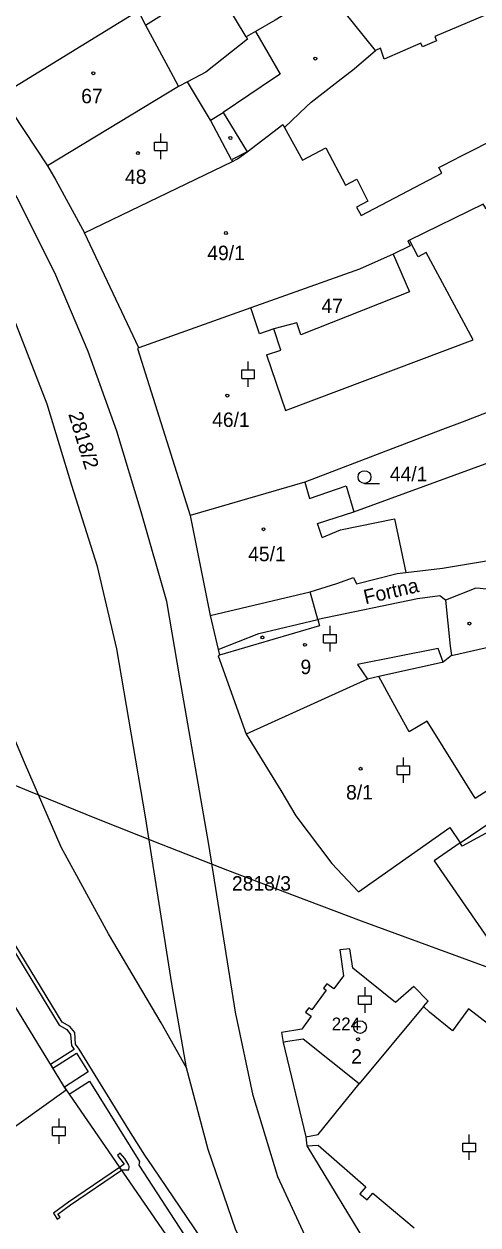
# Model space of a CAD drawing. Extents: x -644096 to -634268, y -1141430 to -1133463.
# Drawn here: x -639204.5 to -639151.1, y -1138384.2 to -1138242.7 of the extents above; entities that cross this region are included whole.
import ezdxf

# ---------------------------------------------------------------- set-up
doc = ezdxf.new("R2010")
doc.units = 0
for name, color, linetype in [('_CIVIL_CONSTRUCTION', 7, 'Continuous'), ('B_Hranice _3D', 7, 'Continuous'), ('M_Svah_Nasyp', 7, 'Continuous'), ('M_Svah_Zarez', 7, 'Continuous'), ('spodek_zarez', 7, 'Continuous'), ('svrsek_osa_sjezdy', 7, 'Continuous'), ('svrsek_osa_terminal_VRT', 7, 'Continuous'), ('svrsek_osa_VRT', 7, 'Continuous'), ('svrsek_popisy_VRT', 7, 'Continuous'), ('terminal_VRT', 7, 'Continuous')]:
    doc.layers.add(name, color=color, linetype=linetype)

msp = doc.modelspace()

# ---------------------------------------------------------------- linework, layer by layer
at = {"layer": '_CIVIL_CONSTRUCTION'}
for radius in [0.75, 0.03]:
    msp.add_circle((-639164.98, -1138360.86), radius, dxfattribs=at)
at = {"layer": 'B_Hranice _3D'}
for points in [[(-639209.14, -1138346.33), (-639200.41, -1138360.65), (-639199.5, -1138361.16), (-639199.06, -1138361.72), (-639198.95, -1138363.04), (-639198.63, -1138363.52), (-639201.43, -1138365.27), (-639201.17, -1138365.69), (-639198.36, -1138363.94), (-639196.99, -1138366.15), (-639199.8, -1138367.93), (-639199.59, -1138368.27), (-639199.25, -1138368.76), (-639196.84, -1138367.23), (-639190.96, -1138376.71), (-639191.02, -1138377.14), (-639184.66, -1138386.9)], [(-639164.32, -1138414.34), (-639189.4, -1138377.34), (-639190.34, -1138375.94), (-639192.21, -1138372.95), (-639198.07, -1138363.45), (-639198.47, -1138362.86), (-639198.58, -1138361.52), (-639199.16, -1138360.78), (-639200.05, -1138360.27), (-639208.72, -1138346.07)]]:
    msp.add_lwpolyline(points, dxfattribs=at)
for points in [[(-639193.53, -1138375.99), (-639192.74, -1138377.01), (-639193.3, -1138377.39), (-639193.07, -1138377.73), (-639192.99, -1138377.67), (-639192.19, -1138377.7), (-639192.17, -1138377.3), (-639192.2, -1138377.13), (-639192.68, -1138376.35), (-639193.23, -1138375.73)], [(-639199.32, -1138381.49), (-639201.09, -1138382.8), (-639200.65, -1138383.5), (-639200.31, -1138383.26), (-639200.55, -1138382.9), (-639199.08, -1138381.81), (-639193.07, -1138377.73), (-639193.3, -1138377.39)]]:
    msp.add_lwpolyline(points, close=True, dxfattribs=at)
at = {"layer": 'M_Svah_Nasyp'}
for p, q in [((-639178.39, -1138244.21), (-639180.89, -1138240.04)), ((-639190.23, -1138242.82), (-639187.3, -1138248.29)), ((-639177.28, -1138243.57), (-639174.39, -1138248.6)), ((-639187.3, -1138248.29), (-639186.35, -1138250.06)), ((-639182.6, -1138254.01), (-639185.29, -1138249.49)), ((-639175.05, -1138249.05), (-639181.09, -1138253.12)), ((-639174.39, -1138248.6), (-639175.05, -1138249.05)), ((-639182.6, -1138254.01), (-639181.09, -1138253.12)), ((-639181.09, -1138253.12), (-639178.29, -1138257.74)), ((-639180.11, -1138258.7), (-639182.6, -1138254.01)), ((-639173.87, -1138254.88), (-639171.74, -1138258.73)), ((-639153.02, -1138258.23), (-639148.59, -1138255.98)), ((-639178.29, -1138257.74), (-639180.11, -1138258.7)), ((-639171.74, -1138258.73), (-639169.01, -1138257.28)), ((-639169.01, -1138257.28), (-639166.7, -1138261.66)), ((-639180.11, -1138258.7), (-639180.01, -1138258.88)), ((-639155.69, -1138259.59), (-639155.14, -1138259.31)), ((-639155.14, -1138259.31), (-639153.02, -1138258.23)), ((-639164.85, -1138265.26), (-639155.35, -1138260.26)), ((-639155.35, -1138260.26), (-639155.69, -1138259.59)), ((-639166.7, -1138261.66), (-639165.38, -1138260.99)), ((-639165.38, -1138260.99), (-639164.05, -1138263.56)), ((-639164.05, -1138263.56), (-639165.39, -1138264.26)), ((-639165.39, -1138264.26), (-639164.85, -1138265.26)), ((-639158.14, -1138270.11), (-639159.16, -1138268.15)), ((-639157.19, -1138269.61), (-639158.14, -1138270.11)), ((-639151.65, -1138279.89), (-639157.19, -1138269.61)), ((-639174.3, -1138281.12), (-639175.13, -1138278.6)), ((-639173.76, -1138288.21), (-639151.65, -1138279.89)), ((-639175.98, -1138281.67), (-639174.3, -1138281.12)), ((-639175.98, -1138281.67), (-639173.76, -1138288.21)), ((-639169.98, -1138301.53), (-639165.73, -1138300.18)), ((-639169.45, -1138303.18), (-639169.98, -1138301.53)), ((-639167.3, -1138302.29), (-639160.91, -1138301)), ((-639160.91, -1138301), (-639159.58, -1138307.3)), ((-639169.45, -1138303.18), (-639167.3, -1138302.29)), ((-639182.64, -1138312.38), (-639170.84, -1138309.57)), ((-639176.91, -1138314.5), (-639169.95, -1138312.84)), ((-639181.67, -1138316.38), (-639176.91, -1138314.5)), ((-639154.2, -1138317.08), (-639148.51, -1138315.81)), ((-639155.79, -1138316.27), (-639165.27, -1138318.15)), ((-639155.18, -1138317.89), (-639155.79, -1138316.27)), ((-639165.27, -1138318.15), (-639164.12, -1138319.88)), ((-639161.08, -1138322.66), (-639162.78, -1138319.58)), ((-639159.19, -1138326.07), (-639161.08, -1138322.66)), ((-639157.1, -1138324.82), (-639159.19, -1138326.07)), ((-639151.44, -1138333.88), (-639157.1, -1138324.82)), ((-639151.44, -1138333.88), (-639144.27, -1138329.34)), ((-639169.9, -1138373.52), (-639165.09, -1138367.53)), ((-639171.35, -1138373.78), (-639169.9, -1138373.52))]:
    msp.add_line(p, q, dxfattribs=at)
at = {"layer": 'M_Svah_Zarez'}
for centre in [(-639170.25, -1138246.76), (-639196.39, -1138248.49), (-639180.25, -1138256.12), (-639191.14, -1138257.9), (-639180.78, -1138267.32), (-639180.61, -1138286.46), (-639176.35, -1138302.21), (-639152.1, -1138313.32), (-639176.48, -1138314.96), (-639171.47, -1138315.83), (-639164.92, -1138330.43), (-639165.22, -1138362.3)]:
    msp.add_circle(centre, 0.175, dxfattribs=at)
at = {"layer": 'spodek_zarez'}
msp.add_circle((-638683.07, -1137056.85), 1378.08, dxfattribs=at)
at = {"layer": 'svrsek_osa_sjezdy'}
for p, q in [((-639189.2, -1138256.61), (-639187.7, -1138256.61)), ((-639189.2, -1138257.61), (-639189.2, -1138256.61)), ((-639188.45, -1138256.61), (-639188.45, -1138255.61)), ((-639187.7, -1138257.61), (-639187.7, -1138256.61)), ((-639189.2, -1138257.61), (-639187.7, -1138257.61)), ((-639188.45, -1138258.61), (-639188.45, -1138257.61)), ((-639178.91, -1138283.44), (-639177.41, -1138283.44)), ((-639178.91, -1138284.44), (-639178.91, -1138283.44)), ((-639178.16, -1138283.44), (-639178.16, -1138282.44)), ((-639177.41, -1138284.44), (-639177.41, -1138283.44)), ((-639178.91, -1138284.44), (-639177.41, -1138284.44)), ((-639178.16, -1138285.44), (-639178.16, -1138284.44)), ((-639164.46, -1138296.82), (-639162.71, -1138296.82)), ((-639169.27, -1138314.6), (-639167.77, -1138314.6)), ((-639169.27, -1138315.6), (-639169.27, -1138314.6)), ((-639168.52, -1138314.6), (-639168.52, -1138313.6)), ((-639167.77, -1138315.6), (-639167.77, -1138314.6)), ((-639169.27, -1138315.6), (-639167.77, -1138315.6)), ((-639168.52, -1138316.6), (-639168.52, -1138315.6)), ((-639160.61, -1138330.09), (-639159.11, -1138330.09)), ((-639160.61, -1138331.09), (-639160.61, -1138330.09)), ((-639159.86, -1138330.09), (-639159.86, -1138329.09)), ((-639159.11, -1138331.09), (-639159.11, -1138330.09)), ((-639160.61, -1138331.09), (-639159.11, -1138331.09)), ((-639159.86, -1138332.09), (-639159.86, -1138331.09)), ((-639164.4, -1138357.18), (-639164.4, -1138356.18)), ((-639165.15, -1138357.18), (-639163.65, -1138357.18)), ((-639165.15, -1138358.18), (-639165.15, -1138357.18)), ((-639165.15, -1138358.18), (-639163.65, -1138358.18)), ((-639164.4, -1138359.18), (-639164.4, -1138358.18)), ((-639163.65, -1138358.18), (-639163.65, -1138357.18)), ((-639201.18, -1138372.62), (-639199.68, -1138372.62)), ((-639201.18, -1138373.62), (-639201.18, -1138372.62)), ((-639200.43, -1138372.62), (-639200.43, -1138371.62)), ((-639199.68, -1138373.62), (-639199.68, -1138372.62)), ((-639201.18, -1138373.62), (-639199.68, -1138373.62)), ((-639200.43, -1138374.62), (-639200.43, -1138373.62)), ((-639152.12, -1138374.52), (-639152.12, -1138373.52)), ((-639152.87, -1138374.52), (-639151.37, -1138374.52)), ((-639152.87, -1138375.52), (-639152.87, -1138374.52)), ((-639151.37, -1138375.52), (-639151.37, -1138374.52)), ((-639152.87, -1138375.52), (-639151.37, -1138375.52)), ((-639152.12, -1138376.52), (-639152.12, -1138375.52))]:
    msp.add_line(p, q, dxfattribs=at)
msp.add_circle((-639164.46, -1138296.07), 0.75, dxfattribs=at)
at = {"layer": 'svrsek_osa_terminal_VRT'}
msp.add_arc((-642050.26, -1145189.6), 8802.25, 41.413152, 75.317049, dxfattribs=at)
at = {"layer": 'terminal_VRT'}
for p, q in [((-639163.16, -1138245.8), (-639168.87, -1138238.7)), ((-639207.26, -1138251.07), (-639201.8, -1138259.42)), ((-639191.04, -1138280.85), (-639197.41, -1138267.3)), ((-639177.86, -1138276.14), (-639191.04, -1138280.85)), ((-639171.47, -1138296.67), (-639184.98, -1138300.59)), ((-639199.59, -1138368.27), (-639210.49, -1138350.44)), ((-639199.59, -1138368.27), (-639187.89, -1138385.25)), ((-639171.23, -1138374.86), (-639148.87, -1138411.77))]:
    msp.add_line(p, q, dxfattribs=at)
for points in [[(-639152.54, -1138417.38), (-639153.75, -1138415.49), (-639152.91, -1138414.86), (-639170.45, -1138387.59), (-639174.65, -1138378.49), (-639177.56, -1138368.92), (-639179.63, -1138359.11), (-639182.77, -1138339.35), (-639186.2, -1138319.7), (-639187.73, -1138310.74), (-639190.76, -1138300.17), (-639193.63, -1138290.67), (-639196.99, -1138281.29), (-639200.92, -1138272), (-639205.39, -1138263.11), (-639210.48, -1138254.46), (-639215.87, -1138246.03), (-639221.52, -1138237.77), (-639227.54, -1138229.89), (-639234.02, -1138222.31), (-639240.95, -1138215.12), (-639246.32, -1138210.1), (-639246.86, -1138208.09)], [(-639185.42, -1138365.67), (-639188.4, -1138360.37), (-639194.59, -1138349.89), (-639200.17, -1138339.68), (-639204.48, -1138329.71), (-639208.81, -1138319.54), (-639222.38, -1138281.97), (-639229.26, -1138263.26), (-639241.62, -1138228.66), (-639241.17, -1138228.43), (-639242.72, -1138222.9)], [(-639185.42, -1138365.67), (-639187.13, -1138355.77), (-639190.24, -1138336.11), (-639193.64, -1138316.3), (-639195.91, -1138306.6), (-639198.92, -1138297.06), (-639201.84, -1138287.49), (-639205.43, -1138278.18), (-639209.74, -1138269.15), (-639214.65, -1138260.44), (-639219.99, -1138251.95), (-639225.55, -1138243.64), (-639231.53, -1138235.62), (-639237.92, -1138227.95), (-639242.72, -1138222.9)], [(-639146.46, -1138229.22), (-639142.7, -1138238.44), (-639156.19, -1138244.17), (-639155.99, -1138244.66), (-639157.64, -1138245.37), (-639157.82, -1138244.95), (-639162.15, -1138246.84), (-639162.58, -1138245.55), (-639163.16, -1138245.8)], [(-639207.26, -1138251.07), (-639191.12, -1138241.16), (-639190.23, -1138242.82), (-639188.36, -1138241.66), (-639182.42, -1138237.96), (-639182.15, -1138237.79), (-639180.89, -1138240.04), (-639178.24, -1138238.18), (-639177.37, -1138237.56), (-639173.75, -1138241.51)], [(-639173.75, -1138241.51), (-639174.99, -1138242.23), (-639177.28, -1138243.57), (-639178.39, -1138244.21), (-639178.24, -1138244.46), (-639183.16, -1138248.35), (-639185.29, -1138249.49), (-639186.35, -1138250.06), (-639201.8, -1138259.42)], [(-639197.41, -1138267.3), (-639180.01, -1138258.88), (-639179.41, -1138258.59), (-639178.29, -1138257.74), (-639174.07, -1138254.53), (-639173.87, -1138254.88), (-639171.29, -1138252.43), (-639170.72, -1138251.89), (-639167.57, -1138249.44), (-639165.69, -1138247.97), (-639163.16, -1138245.8)], [(-639201.8, -1138259.42), (-639200.81, -1138261.08), (-639197.41, -1138267.3)], [(-639150.16, -1138264.51), (-639150.27, -1138264.29), (-639150.5, -1138263.9), (-639159.16, -1138268.15), (-639159.35, -1138268.24), (-639159.08, -1138268.83), (-639161.07, -1138269.81)], [(-639161.07, -1138269.81), (-639159.15, -1138274.26), (-639171.95, -1138279.33), (-639172.43, -1138277.88), (-639175.13, -1138278.6), (-639176.82, -1138279.19), (-639177.86, -1138276.14)], [(-639161.07, -1138269.81), (-639165.05, -1138271.56), (-639177.86, -1138276.14)], [(-639191.04, -1138280.85), (-639191.17, -1138280.92), (-639184.98, -1138300.59)], [(-639150.03, -1138288.47), (-639152.97, -1138289.59), (-639155.29, -1138290.48), (-639171.47, -1138296.67)], [(-639171.47, -1138296.67), (-639170.93, -1138298.59), (-639166.63, -1138297.1), (-639165.73, -1138300.18), (-639147.76, -1138293.59)], [(-639184.98, -1138300.59), (-639182.64, -1138312.38), (-639181.67, -1138316.38), (-639181.53, -1138317.03)], [(-639169.95, -1138312.84), (-639170.84, -1138309.57), (-639167.71, -1138308.6), (-639165.75, -1138307.91), (-639165.42, -1138308.64), (-639160.63, -1138307.42), (-639159.58, -1138307.3), (-639155.26, -1138306.8), (-639138.11, -1138303.92)], [(-639154.94, -1138310.58), (-639155.59, -1138310.05), (-639158.23, -1138310.4), (-639169.95, -1138312.84)], [(-639142.78, -1138310.09), (-639150.83, -1138309.21), (-639151.37, -1138309.15), (-639154.94, -1138310.58)], [(-639154.94, -1138310.58), (-639154.37, -1138315.99), (-639154.2, -1138317.08), (-639155.18, -1138317.89), (-639155.32, -1138317.92), (-639162.78, -1138319.58), (-639164.12, -1138319.88), (-639178.38, -1138326.37)], [(-639169.95, -1138312.84), (-639169.74, -1138313.6), (-639181.53, -1138317.03)], [(-639181.53, -1138317.03), (-639181.7, -1138317.12), (-639178.38, -1138326.37)], [(-639178.38, -1138326.37), (-639174.32, -1138333.01), (-639172.53, -1138335.98), (-639168.31, -1138341.58), (-639165.18, -1138344.93), (-639154.42, -1138337.37), (-639153.21, -1138339.17)], [(-639153.21, -1138339.17), (-639149.54, -1138336.67), (-639140.7, -1138330.93)], [(-639139.88, -1138332.45), (-639152.96, -1138339.55), (-639153.21, -1138339.17)], [(-639153.21, -1138339.17), (-639156.27, -1138341.26), (-639149.22, -1138351.45), (-639146.74, -1138349.81), (-639139.85, -1138359.8), (-639137.4, -1138358.12), (-639130.84, -1138367.66), (-639128.24, -1138365.93)], [(-639157.51, -1138358.45), (-639156.96, -1138357.8), (-639158.67, -1138356.1), (-639160.8, -1138357.95), (-639165.85, -1138353.94), (-639166.2, -1138351.63), (-639167.38, -1138351.77), (-639166.92, -1138354.81), (-639168.07, -1138356.37), (-639168.91, -1138355.75), (-639169.29, -1138356.26), (-639168.96, -1138356.51), (-639170.67, -1138358.83), (-639171, -1138358.58), (-639171.39, -1138359.11), (-639170.72, -1138359.59), (-639171.85, -1138361.12), (-639174.24, -1138361.52), (-639174.05, -1138362.67)], [(-639157.51, -1138358.45), (-639165.09, -1138367.53), (-639171.67, -1138362.29), (-639173.75, -1138362.62), (-639174.05, -1138362.67)], [(-639127.85, -1138379.54), (-639127.88, -1138379.05), (-639137.96, -1138371.24), (-639144.74, -1138365.88), (-639149.09, -1138362.1), (-639148.61, -1138361.52), (-639152.21, -1138358.73), (-639154.11, -1138361.3), (-639156.82, -1138359.11), (-639157.51, -1138358.45)], [(-639174.05, -1138362.67), (-639171.35, -1138373.78), (-639171.23, -1138374.86)], [(-639155.55, -1138421.99), (-639157.75, -1138418.55), (-639158.39, -1138419.04), (-639174.86, -1138393.6), (-639179.62, -1138384.79), (-639182.88, -1138375.29), (-639185.42, -1138365.67)], [(-639219.66, -1138382.95), (-639215.48, -1138379.8), (-639212.89, -1138377.85), (-639210.68, -1138376.19), (-639199.59, -1138368.27)], [(-639171.23, -1138374.86), (-639169.92, -1138374.79), (-639164.32, -1138379.7), (-639165.02, -1138380.49), (-639164.15, -1138381.21), (-639163.47, -1138380.41), (-639158.62, -1138384.52)]]:
    msp.add_lwpolyline(points, dxfattribs=at)

# ---------------------------------------------------------------- texts
at = {"layer": '_CIVIL_CONSTRUCTION'}
msp.add_text('224', height=1.5, dxfattribs=at).set_placement((-639168.32, -1138361.24))
at = {"layer": 'svrsek_osa_VRT'}
for s, p in [('67', (-639197.82, -1138252.03)), ('48', (-639192.66, -1138261.54)), ('49/1', (-639182.97, -1138270.51)), ('47', (-639169.53, -1138276.75)), ('46/1', (-639182.4, -1138290.16)), ('44/1', (-639161.48, -1138296.56)), ('45/1', (-639178.16, -1138305.98)), ('9', (-639172, -1138319.28)), ('8/1', (-639166.63, -1138334.05)), ('2818/3', (-639180.07, -1138344.78)), ('2', (-639166.03, -1138365.17))]:
    msp.add_text(s, height=1.7, dxfattribs=at).set_placement(p)
msp.add_text('2818/2', height=1.7, rotation=287, dxfattribs=at).set_placement((-639199.35, -1138288.65))
at = {"layer": 'svrsek_popisy_VRT'}
msp.add_text('Fortna', height=1.7, rotation=13, dxfattribs=at).set_placement((-639164.35, -1138311.06))

doc.saveas('drawing.dxf')
